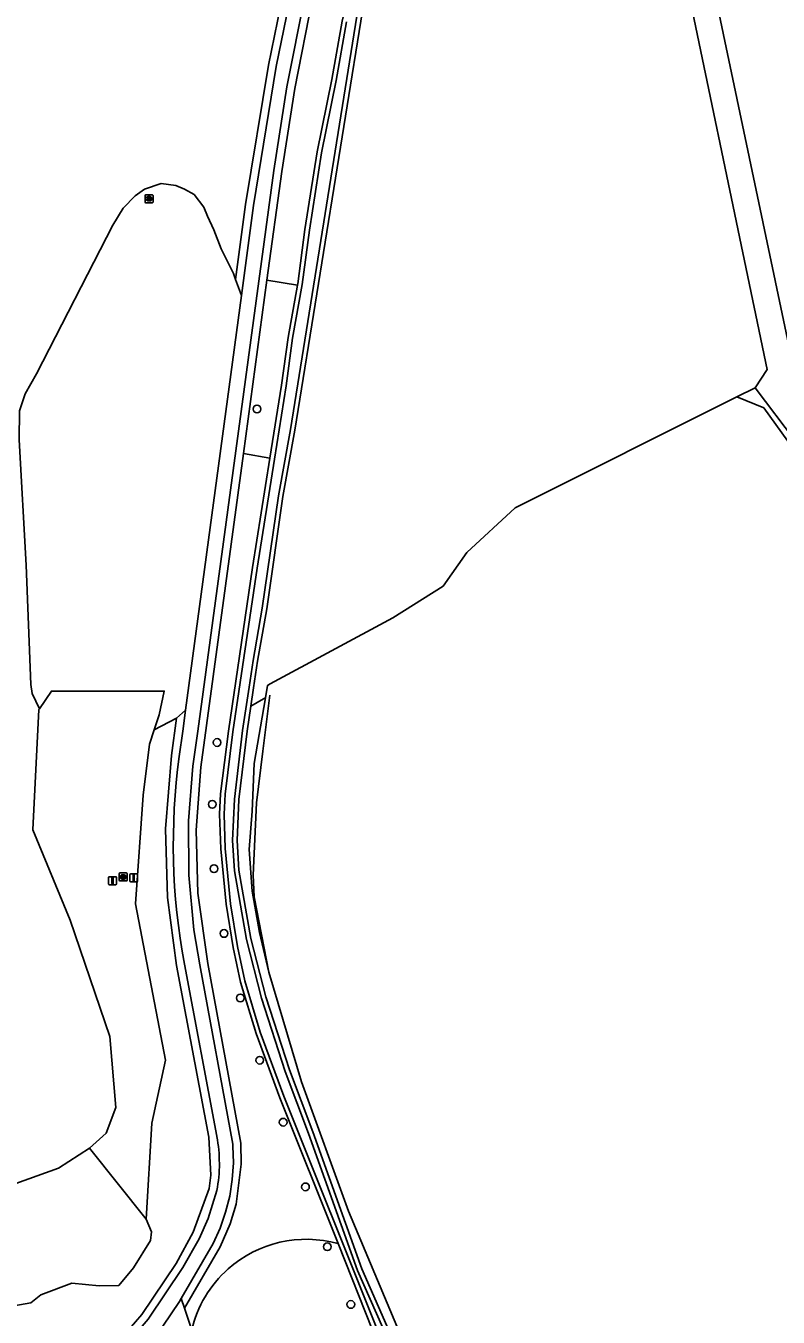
# Model space of a CAD drawing. Extents: x 162026 to 163499, y 387297 to 388169.
# Drawn here: x 163177.9 to 163272.9, y 387426 to 387589.1 of the extents above; entities that cross this region are included whole.
import ezdxf

# ---------------------------------------------------------------- set-up
doc = ezdxf.new("R2010")
doc.units = 0
for name, color, linetype in [('IMGEO_Afsluitpaal', 7, 'Continuous'), ('IMGEO_Boom', 7, 'Continuous'), ('IMGEO_Fietspad_gesloten', 7, 'Continuous'), ('IMGEO_Grasland_overig', 7, 'Continuous'), ('IMGEO_Groenvoorziening', 7, 'Continuous'), ('IMGEO_Hek', 7, 'Continuous'), ('IMGEO_Loofbos', 7, 'Continuous'), ('IMGEO_Rioolput', 7, 'Continuous'), ('IMGEO_Waterloop', 7, 'Continuous')]:
    doc.layers.add(name, color=color, linetype=linetype)

msp = doc.modelspace()

# ---------------------------------------------------------------- linework, layer by layer
at = {"layer": 'IMGEO_Afsluitpaal'}
for p, q in [((163188.37, 387480.71), (163188.37, 387481.51)), ((163188.37, 387481.51), (163188.37, 387480.71)), ((163188.47, 387481.61), (163189.26, 387481.61)), ((163189.26, 387481.61), (163188.47, 387481.61)), ((163189.36, 387481.51), (163189.36, 387480.71)), ((163189.36, 387480.71), (163189.36, 387481.51)), ((163191.04, 387481.08), (163191.04, 387481.88)), ((163191.04, 387481.88), (163191.04, 387481.08)), ((163191.14, 387481.98), (163191.93, 387481.98)), ((163191.93, 387481.98), (163191.14, 387481.98)), ((163191.93, 387480.98), (163191.14, 387480.98)), ((163191.14, 387480.98), (163191.93, 387480.98)), ((163192.03, 387481.88), (163192.03, 387481.08)), ((163192.03, 387481.08), (163192.03, 387481.88)), ((163189.26, 387480.61), (163188.47, 387480.61)), ((163188.47, 387480.61), (163189.26, 387480.61))]:
    msp.add_line(p, q, dxfattribs=at)
for points in [[(163188.79, 387481.49), (163188.94, 387481.49), (163188.94, 387480.74), (163188.79, 387480.74), (163188.79, 387481.49)], [(163191.46, 387481.85), (163191.61, 387481.85), (163191.61, 387481.1), (163191.46, 387481.1), (163191.46, 387481.85)]]:
    msp.add_lwpolyline(points, dxfattribs=at)
for centre, start, end in [((163188.47, 387481.51), 90, 180), ((163188.47, 387481.51), 90, 180), ((163189.26, 387481.51), 0, 90), ((163189.26, 387481.51), 360, 90), ((163191.14, 387481.88), 90, 180), ((163191.14, 387481.88), 90, 180), ((163191.14, 387481.08), 180, 270), ((163191.14, 387481.08), 180, 270), ((163191.93, 387481.88), 0, 90), ((163191.93, 387481.88), 360, 90), ((163191.93, 387481.08), 270, 0), ((163191.93, 387481.08), 270, 0), ((163188.47, 387480.71), 180, 270), ((163188.47, 387480.71), 180, 270), ((163189.26, 387480.71), 270, 0), ((163189.26, 387480.71), 270, 0)]:
    msp.add_arc(centre, 0.1, start, end, dxfattribs=at)
at = {"layer": 'IMGEO_Boom'}
for centre in [(163207.11, 387540.7), (163202.06, 387498.57), (163201.45, 387490.76), (163201.67, 387482.63), (163202.94, 387474.45), (163204.99, 387466.3), (163207.45, 387458.43), (163210.41, 387450.6), (163213.22, 387442.43), (163215.98, 387434.87), (163218.95, 387427.58)]:
    msp.add_circle(centre, 0.489, dxfattribs=at)
at = {"layer": 'IMGEO_Fietspad_gesloten'}
for points in [[(163197.52, 387428.35), (163201.57, 387435.3), (163202.44, 387437.23), (163203.14, 387439.22), (163203.65, 387441.27), (163203.98, 387443.36), (163204.12, 387445.47), (163204.07, 387447.58), (163204.05, 387447.84), (163199.9, 387470.5), (163199.14, 387474.92), (163198.49, 387481.79), (163198.44, 387488.69), (163199.02, 387495.57), (163199.62, 387500), (163209.23, 387570.83), (163210.88, 387581.39), (163213.15, 387592.84), (163215.9, 387603.38), (163218.31, 387609.49), (163220.2, 387612.85), (163220.57, 387613.52)], [(163205.13, 387555.05), (163206.66, 387566.39), (163209.53, 387583.95), (163211.81, 387595.07), (163214.3, 387604.44), (163216.57, 387610.59)], [(163205.13, 387555.05), (163198.08, 387502.66)], [(163198.08, 387502.66), (163197.72, 387500), (163197.29, 387496.81)], [(163197.94, 387470.58), (163202.03, 387448.82)], [(163202.03, 387441.97), (163200.93, 387438.45), (163199.78, 387435.89), (163197.75, 387432.26), (163193.38, 387425.7), (163190.89, 387422.8), (163186.68, 387419.22), (163179.31, 387413.77)], [(163195.23, 387424.85), (163197.3, 387427.97), (163197.52, 387428.35)]]:
    msp.add_lwpolyline(points, dxfattribs=at)
for centre, radius, start, end in [((163278.32, 387485.69), 81.79, 172.1835, 190.6464), ((163183.78, 387445.38), 18.57, 349.3989, 10.6679)]:
    msp.add_arc(centre, radius, start, end, dxfattribs=at)
at = {"layer": 'IMGEO_Grasland_overig'}
for points in [[(163204.4, 387557.07), (163205.67, 387566.54), (163208.55, 387584.13), (163210.83, 387595.3), (163213.34, 387604.75), (163215.55, 387610.7), (163215.45, 387611.4), (163214.83, 387611.91), (163199.95, 387616.67), (163193.05, 387619.01), (163183.66, 387621.72), (163177.94, 387623.17), (163169.09, 387625.11), (163158.96, 387626.87)], [(163221.74, 387613.56), (163219.22, 387609.06), (163216.85, 387603.07), (163214.13, 387592.62), (163211.86, 387581.21), (163210.22, 387570.7), (163208.36, 387556.96)], [(163224.38, 387613.48), (163220.35, 387601.68), (163219.38, 387596.24), (163217.86, 387589.71), (163216.53, 387582.33), (163214.68, 387573.18), (163213.15, 387563.37), (163212.26, 387556.51), (163212.23, 387556.35)], [(163208.36, 387556.96), (163205.38, 387535.06)], [(163212.23, 387556.35), (163208.36, 387556.96)], [(163212.23, 387556.35), (163211.02, 387549.73), (163210.21, 387543.72), (163208.74, 387534.47)], [(163274.29, 387535.9), (163274.14, 387536.64), (163271.09, 387540.84), (163267.69, 387542.22)], [(163205.38, 387535.06), (163200.01, 387495.46), (163199.41, 387487.49), (163199.64, 387479.52), (163200.89, 387470.66), (163205.05, 387447.94), (163205.12, 387445.31), (163204.45, 387440.26), (163203.71, 387437.76), (163202.46, 387434.84), (163197.94, 387427.09)], [(163208.74, 387534.47), (163205.38, 387535.06)], [(163208.17, 387504.22), (163206.76, 387495.92), (163206.48, 387489.91), (163206.1, 387485.05), (163206.5, 387479.77), (163207.41, 387474.56), (163208.61, 387469.54), (163212.74, 387455.7), (163218.66, 387439.36), (163224.76, 387424.84), (163238.6, 387391.98), (163241.91, 387383.44), (163243.42, 387378.82), (163247.25, 387368.49)], [(163185.96, 387447.31), (163188.05, 387449.23), (163189.28, 387452.45), (163188.5, 387461.43), (163183.5, 387476.14), (163178.81, 387487.55), (163179.57, 387502.74), (163179.63, 387502.84)], [(163206.31, 387503.15), (163205.84, 387500), (163204.82, 387491.37), (163204.58, 387486.19), (163204.81, 387482.43), (163206.31, 387473.81), (163208.23, 387466.44), (163211.2, 387457.21), (163214.15, 387449.37), (163220.32, 387432.08), (163223.5, 387424.86), (163225.58, 387419.53), (163235.11, 387397.48), (163236.15, 387394.68), (163238.22, 387390.44), (163240.23, 387385.02), (163242.28, 387377.38), (163243.78, 387372.58), (163244.32, 387371.46), (163245.11, 387370.76), (163245.14, 387370.73), (163245.53, 387370.32), (163246.34, 387369.07), (163246.66, 387368.4)], [(163179.31, 387413.77), (163179.06, 387414.78), (163186.05, 387420), (163190.18, 387423.52), (163192.58, 387426.31), (163196.89, 387432.77), (163199.05, 387436.7), (163201.05, 387442.21), (163201.28, 387443.93), (163201.03, 387448.7), (163196.95, 387470.42), (163195.8, 387478.98), (163195.55, 387487.65), (163196.29, 387496.92), (163196.94, 387501.64)], [(163194.12, 387500.17), (163193.51, 387498.35), (163192.73, 387491.93), (163191.77, 387478.19), (163195.54, 387458.46), (163193.82, 387450.49), (163193.1, 387438.34)], [(163197.94, 387427.09), (163197.52, 387428.35)], [(163197.94, 387427.09), (163198.86, 387424.34)]]:
    msp.add_lwpolyline(points, dxfattribs=at)
at = {"layer": 'IMGEO_Groenvoorziening'}
for points in [[(163217.33, 387435.26), (163209.98, 387453.67), (163206.98, 387461.8), (163205.02, 387468.3), (163204.08, 387472.68), (163203.21, 387478.13), (163202.54, 387485.12), (163202.37, 387489.5), (163202.5, 387492.09), (163203.51, 387500), (163206.55, 387520.66), (163208.74, 387534.47)], [(163241.81, 387371.39), (163241.62, 387372.99), (163240.71, 387376.32), (163236.71, 387389.35), (163235.6, 387391.68), (163234.48, 387394.96), (163232.75, 387398.31), (163231.02, 387402.27), (163225.05, 387416.43), (163223.09, 387420.39), (163221.69, 387424.33), (163217.33, 387435.26)]]:
    msp.add_lwpolyline(points, dxfattribs=at)
for start, end in [(74.4045, 131.604), (131.6066, 166.7743)]:
    msp.add_arc((163213.33, 387420.94), 14.87, start, end, dxfattribs=at)
at = {"layer": 'IMGEO_Hek'}
for points in [[(163269.99, 387543.37), (163275.11, 387536.65), (163281.4, 387500), (163289.58, 387452.31)], [(163208.72, 387504.57), (163207.84, 387497.49), (163207.04, 387490.95), (163206.62, 387481.79), (163206.74, 387479.09), (163208.61, 387469.54), (163212.74, 387455.7), (163218.66, 387439.36), (163224.76, 387424.84), (163238.6, 387391.98), (163241.91, 387383.44), (163243.42, 387378.82), (163247.6, 387367.53)]]:
    msp.add_lwpolyline(points, dxfattribs=at)
at = {"layer": 'IMGEO_Loofbos'}
for points in [[(163225.92, 387611.46), (163225.38, 387610.26), (163221.62, 387596.93), (163220.83, 387593.65), (163211.88, 387538.02), (163210.38, 387529.66), (163208.33, 387515.46), (163207.17, 387508.84), (163206.66, 387505.47), (163206.31, 387503.15)], [(163262, 387607.05), (163274.95, 387545.32), (163280.35, 387545.55)], [(163267.69, 387542.22), (163269.99, 387543.37), (163271.52, 387545.68), (163259, 387605.69)], [(163179.63, 387502.84), (163178.72, 387504.74), (163178.54, 387505.9), (163177.97, 387520.98), (163177.06, 387536.81), (163177.11, 387540.47), (163177.83, 387542.6), (163179.25, 387545.16), (163188.91, 387563.94), (163190.19, 387566.07), (163191.71, 387567.63), (163192.89, 387568.49), (163195.02, 387569.2), (163196.87, 387568.92), (163197.96, 387568.48), (163199.15, 387567.78), (163200.37, 387566.18), (163200.85, 387565.08), (163201.65, 387563.35), (163202.56, 387560.95), (163204.12, 387557.82), (163204.4, 387557.07)], [(163204.4, 387557.07), (163205.13, 387555.05)], [(163208.17, 387504.22), (163208.44, 387505.78), (163208.78, 387505.97), (163224.25, 387514.32), (163230.59, 387518.3), (163233.61, 387522.59), (163239.7, 387528.23), (163267.69, 387542.22)], [(163179.63, 387502.84), (163181.15, 387505.07), (163195.39, 387505.07), (163194.76, 387502.08), (163194.12, 387500.17)], [(163206.31, 387503.15), (163207.93, 387504.07), (163208.17, 387504.22)], [(163198.08, 387502.66), (163196.94, 387501.64)], [(163196.94, 387501.64), (163194.12, 387500.17)], [(163185.96, 387447.31), (163182.05, 387444.78), (163176.65, 387442.84), (163172.74, 387440.79), (163169.69, 387438.27), (163168.72, 387433.56), (163169.22, 387429.58), (163170.52, 387427.72), (163175.44, 387427.25), (163178.54, 387427.79), (163179.82, 387428.78), (163183.73, 387430.28), (163187.18, 387429.93), (163189.64, 387429.99), (163191.51, 387432.21), (163193.66, 387435.67), (163193.77, 387436.77), (163193.1, 387438.34)], [(163193.1, 387438.34), (163185.96, 387447.31)]]:
    msp.add_lwpolyline(points, dxfattribs=at)
at = {"layer": 'IMGEO_Rioolput'}
for p, q in [((163192.97, 387566.83), (163192.97, 387567.68)), ((163193.04, 387567.76), (163193.9, 387567.76)), ((163193.46, 387567.54), (163193.48, 387567.54)), ((163193.97, 387567.68), (163193.97, 387566.83)), ((163193.9, 387566.76), (163193.04, 387566.76)), ((163193.48, 387566.98), (163193.45, 387566.98)), ((163189.7, 387481.16), (163189.7, 387482.02)), ((163189.78, 387482.09), (163190.63, 387482.09)), ((163190.63, 387481.09), (163189.78, 387481.09)), ((163190.19, 387481.87), (163190.21, 387481.87)), ((163190.21, 387481.31), (163190.19, 387481.31)), ((163190.7, 387482.02), (163190.7, 387481.16))]:
    msp.add_line(p, q, dxfattribs=at)
for points in [[(163192.97, 387566.83), (163192.97, 387567.68)], [(163193.04, 387567.76), (163193.9, 387567.76)], [(163193.56, 387567.45), (163193.31, 387567.46), (163193.31, 387567.06)], [(163193.97, 387567.68), (163193.97, 387566.83)], [(163193.9, 387566.76), (163193.04, 387566.76)], [(163193.31, 387567.06), (163193.43, 387567.06), (163193.43, 387567.22), (163193.44, 387567.22)], [(163193.48, 387567.38), (163193.43, 387567.38), (163193.43, 387567.29)], [(163193.43, 387567.29), (163193.48, 387567.29)], [(163193.49, 387567.19), (163193.56, 387567.06), (163193.7, 387567.06), (163193.63, 387567.18)], [(163189.7, 387481.16), (163189.7, 387482.02)], [(163189.78, 387482.09), (163190.63, 387482.09)], [(163190.63, 387481.09), (163189.78, 387481.09)], [(163190.29, 387481.79), (163190.04, 387481.79), (163190.04, 387481.39)], [(163190.04, 387481.39), (163190.16, 387481.39), (163190.16, 387481.55), (163190.17, 387481.55)], [(163190.22, 387481.71), (163190.16, 387481.71), (163190.16, 387481.63)], [(163190.16, 387481.63), (163190.21, 387481.63)], [(163190.22, 387481.52), (163190.29, 387481.39), (163190.43, 387481.39), (163190.37, 387481.52)], [(163190.7, 387482.02), (163190.7, 387481.16)]]:
    msp.add_lwpolyline(points, dxfattribs=at)
for centre, radius, start, end in [((163193.05, 387567.68), 0.0765, 91.552, 178.448), ((163193.05, 387567.68), 0.0765, 91.552, 178.448), ((163193.56, 387567.34), 0.109, 350.3612, 89.416), ((163193.89, 387567.68), 0.0765, 1.552, 88.448), ((163193.89, 387567.68), 0.0765, 1.552, 88.448), ((163193.05, 387566.83), 0.0765, 181.552, 268.448), ((163193.05, 387566.83), 0.0765, 181.552, 268.448), ((163193.44, 387567.17), 0.0533, 26.0293, 88.6989), ((163193.49, 387567.28), 0.0964, 77.0061, 93.1865), ((163193.47, 387567.48), 0.19, 274.7715, 282.9687), ((163193.5, 387567.34), 0.0378, 276.6634, 79.6772), ((163193.56, 387567.34), 0.112, 277.5842, 350.9817), ((163193.54, 387567.13), 0.108, 29.5134, 73.7905), ((163193.89, 387566.83), 0.0765, 271.552, 358.448), ((163193.89, 387566.83), 0.0765, 271.552, 358.448), ((163189.78, 387482.01), 0.0765, 91.552, 178.448), ((163189.78, 387482.01), 0.0765, 91.552, 178.448), ((163189.78, 387481.17), 0.0765, 181.552, 268.448), ((163189.78, 387481.17), 0.0765, 181.552, 268.448), ((163190.17, 387481.5), 0.0533, 26.0293, 88.6989), ((163190.2, 387481.82), 0.19, 274.7715, 282.9687), ((163190.22, 387481.61), 0.0964, 77.0061, 93.1865), ((163190.24, 387481.67), 0.0378, 276.6634, 79.6772), ((163190.29, 387481.68), 0.109, 350.3612, 89.416), ((163190.29, 387481.68), 0.112, 277.5842, 350.9817), ((163190.27, 387481.46), 0.108, 29.5134, 73.7905), ((163190.63, 387482.01), 0.0765, 1.552, 88.448), ((163190.63, 387482.01), 0.0765, 1.552, 88.448), ((163190.63, 387481.17), 0.0765, 271.552, 358.448), ((163190.63, 387481.17), 0.0765, 271.552, 358.448)]:
    msp.add_arc(centre, radius, start, end, dxfattribs=at)
for centre, major_axis, ratio, start_param, end_param in [((163193.46, 387567.26), (-0.387, 0.002), 0.722429, 4.712389, 7.853982), ((163193.48, 387567.26), (-0.39, 0.002), 0.717154, 1.570796, 4.712389), ((163190.19, 387481.59), (-0.387, 0.002), 0.722429, 4.712389, 7.853982), ((163190.21, 387481.59), (-0.39, 0.002), 0.717154, 1.570796, 4.712389)]:
    msp.add_ellipse(centre, major_axis=major_axis, ratio=ratio, start_param=start_param, end_param=end_param, dxfattribs=at)
at = {"layer": 'IMGEO_Waterloop'}
for points in [[(163220.27, 387593.76), (163211.32, 387538.12), (163209.82, 387529.75), (163207.77, 387515.55), (163206.61, 387508.93), (163206.1, 387505.55), (163205.27, 387500.08), (163204.25, 387491.42), (163204.02, 387486.19), (163204.24, 387482.36), (163205.76, 387473.69), (163207.69, 387466.28), (163210.67, 387457.02), (163213.62, 387449.17), (163219.79, 387431.87), (163222.97, 387424.64), (163225.06, 387419.31), (163234.58, 387397.27), (163235.63, 387394.46), (163237.7, 387390.22), (163239.69, 387384.84), (163241.74, 387377.22), (163243.25, 387372.37), (163243.83, 387371.16)], [(163222.22, 387424.53), (163210.51, 387453.88), (163207.52, 387461.98), (163205.57, 387468.45), (163204.64, 387472.78), (163203.77, 387478.2), (163203.1, 387485.16), (163202.94, 387489.5), (163203.07, 387492.04), (163204.07, 387499.92), (163207.11, 387520.58), (163209.3, 387534.38), (163210.77, 387543.63), (163211.58, 387549.64), (163212.82, 387556.42), (163213.71, 387563.29), (163215.24, 387573.08), (163217.09, 387582.22), (163218.41, 387589.6)]]:
    msp.add_lwpolyline(points, dxfattribs=at)

doc.saveas('drawing.dxf')
